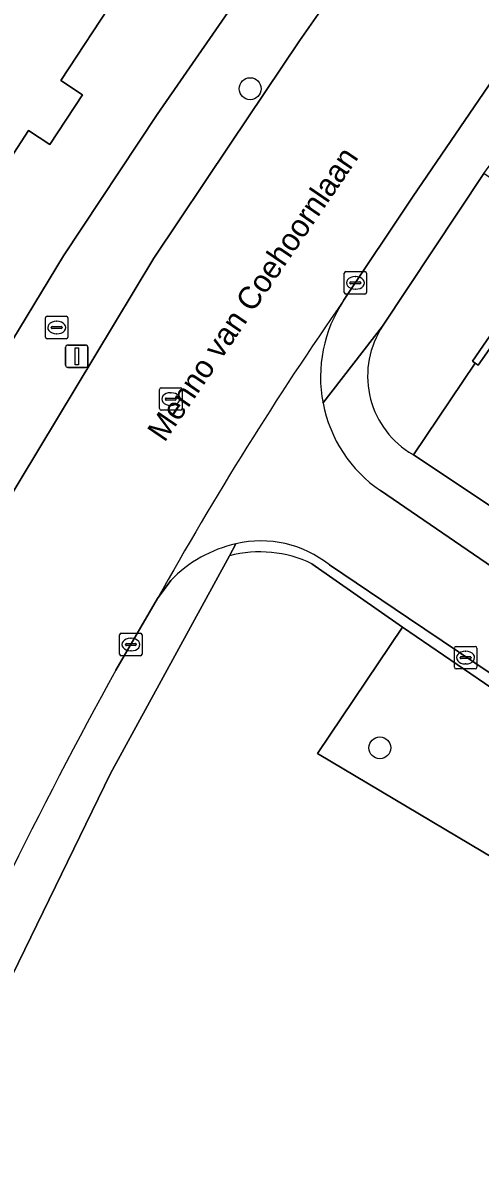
# Model space of a CAD drawing. Extents: x 160023 to 161302, y 384750 to 385707.
# Drawn here: x 160214.8 to 160235.2, y 385424.3 to 385474.6 of the extents above; entities that cross this region are included whole.
import ezdxf

# ---------------------------------------------------------------- set-up
doc = ezdxf.new("R2010")
doc.units = 0
for name, color, linetype in [('IMGEO_Boom', 7, 'Continuous'), ('IMGEO_Brandkraan', 7, 'Continuous'), ('IMGEO_Erf', 7, 'Continuous'), ('IMGEO_Groenvoorziening', 7, 'Continuous'), ('IMGEO_Kolk', 7, 'Continuous'), ('IMGEO_Lichtmast', 7, 'Continuous'), ('IMGEO_Openbare_ruimte_label', 7, 'Continuous'), ('IMGEO_Pand', 7, 'Continuous'), ('IMGEO_Rijbaan_lokaal_gesloten', 7, 'Continuous'), ('IMGEO_Rijbaan_lokaal_open', 7, 'Continuous'), ('IMGEO_Rioolput', 7, 'Continuous'), ('IMGEO_Voetpad_open', 7, 'Continuous')]:
    doc.layers.add(name, color=color, linetype=linetype)

msp = doc.modelspace()

# ---------------------------------------------------------------- linework, layer by layer
at = {"layer": 'IMGEO_Boom'}
for centre in [(160224.952, 385471.697), (160230.724, 385442.38)]:
    msp.add_circle(centre, 0.489, dxfattribs=at)
at = {"layer": 'IMGEO_Brandkraan'}
for p, q in [((160215.841, 385460.648), (160215.841, 385461.5)), ((160215.916, 385461.574), (160216.768, 385461.574)), ((160216.143, 385461.117), (160216.541, 385461.117)), ((160216.329, 385461.354), (160216.354, 385461.354)), ((160216.842, 385461.5), (160216.842, 385460.648)), ((160216.1, 385461.068), (160216.1, 385461.08)), ((160216.538, 385461.031), (160216.14, 385461.031)), ((160216.352, 385460.794), (160216.327, 385460.794)), ((160216.584, 385461.08), (160216.584, 385461.068)), ((160216.768, 385460.574), (160215.916, 385460.574))]:
    msp.add_line(p, q, dxfattribs=at)
for points in [[(160215.841, 385460.648), (160215.841, 385461.5)], [(160215.916, 385461.574), (160216.768, 385461.574)], [(160216.842, 385461.5), (160216.842, 385460.648)], [(160216.768, 385460.574), (160215.916, 385460.574)]]:
    msp.add_lwpolyline(points, dxfattribs=at)
for centre, radius, start, end in [((160215.918, 385461.498), 0.0765, 91.552, 178.448), ((160215.918, 385461.498), 0.0765, 91.552, 178.448), ((160216.14, 385461.077), 0.0403, 85.8775, 175.7526), ((160216.545, 385461.079), 0.0386, 1.7309, 96.639), ((160216.766, 385461.498), 0.0765, 1.552, 88.448), ((160216.766, 385461.498), 0.0765, 1.552, 88.448), ((160215.918, 385460.65), 0.0765, 181.552, 268.448), ((160215.918, 385460.65), 0.0765, 181.552, 268.448), ((160216.137, 385461.067), 0.0366, 178.938, 274.7102), ((160216.541, 385461.074), 0.043, 264.8664, 352.4533), ((160216.766, 385460.65), 0.0765, 271.552, 358.448), ((160216.766, 385460.65), 0.0765, 271.552, 358.448)]:
    msp.add_arc(centre, radius, start, end, dxfattribs=at)
for centre, major_axis, ratio, start_param, end_param in [((160216.328, 385461.074), (-0.387, 0.002), 0.722429, 4.712389, 7.853982), ((160216.353, 385461.074), (-0.39, 0.002), 0.717154, 1.570796, 4.712389)]:
    msp.add_ellipse(centre, major_axis=major_axis, ratio=ratio, start_param=start_param, end_param=end_param, dxfattribs=at)
at = {"layer": 'IMGEO_Erf'}
msp.add_lwpolyline([(160217.716, 385490.66), (160221.229, 385488.37), (160225.417, 385485.639), (160222.862, 385481.721), (160223.802, 385481.107), (160222.422, 385478.99), (160221.46, 385479.617), (160219.002, 385475.848), (160216.53, 385472.058), (160217.489, 385471.432), (160216.041, 385469.211), (160215.087, 385469.833), (160212.629, 385466.064), (160210.185, 385462.317), (160211.131, 385461.7), (160209.706, 385459.515), (160208.766, 385460.128), (160206.202, 385456.196), (160198.512, 385461.212), (160201.244, 385465.401), (160204.96, 385471.099), (160211.338, 385480.879)], close=True, dxfattribs=at)
msp.add_lwpolyline([(160210.759, 385454.57), (160216.645, 385464.267), (160220.806, 385470.55), (160229.051, 385482.447)], dxfattribs=at)
at = {"layer": 'IMGEO_Groenvoorziening'}
for points in [[(160232.02, 385455.535), (160232.23, 385455.416), (160234.967, 385459.491), (160234.845, 385459.575), (160238.911, 385465.478), (160235.356, 385467.921), (160230.848, 385461.137)], [(160224.032, 385450.925), (160218.738, 385441.239), (160212.991, 385429.483), (160210.991, 385424.828), (160209.287, 385420.485), (160210.198, 385420.12), (160209.954, 385419.471), (160214.228, 385416.022), (160226.49, 385405.305), (160228.145, 385407.705), (160237.49, 385421.354), (160238.673, 385423.07), (160246.089, 385433.867)], [(160246.262, 385437.825), (160242.077, 385440.686), (160238.671, 385435.754), (160227.946, 385442.136), (160231.739, 385447.754), (160227.7, 385450.572)]]:
    msp.add_lwpolyline(points, dxfattribs=at)
msp.add_lwpolyline([(160231.739, 385447.754), (160227.946, 385442.136), (160238.671, 385435.754), (160242.077, 385440.686)], close=True, dxfattribs=at)
for centre, radius, start, end in [((160234.205, 385458.916), 4.025, 146.5069, 237.126), ((160225.379, 385445.689), 5.407, 64.5788, 104.4271)]:
    msp.add_arc(centre, radius, start, end, dxfattribs=at)
at = {"layer": 'IMGEO_Kolk'}
for p, q in [((160229.137, 385462.635), (160229.137, 385463.487)), ((160229.212, 385463.561), (160230.064, 385463.561)), ((160229.625, 385463.341), (160229.65, 385463.341)), ((160230.138, 385463.487), (160230.138, 385462.635)), ((160229.396, 385463.055), (160229.396, 385463.067)), ((160229.834, 385463.018), (160229.436, 385463.018)), ((160229.439, 385463.104), (160229.837, 385463.104)), ((160229.648, 385462.781), (160229.623, 385462.781)), ((160229.88, 385463.067), (160229.88, 385463.055)), ((160230.064, 385462.561), (160229.212, 385462.561)), ((160219.142, 385446.549), (160219.142, 385447.401)), ((160219.217, 385447.475), (160220.069, 385447.475)), ((160219.444, 385447.018), (160219.842, 385447.018)), ((160219.63, 385447.255), (160219.655, 385447.255)), ((160220.143, 385447.401), (160220.143, 385446.549)), ((160219.401, 385446.969), (160219.401, 385446.981)), ((160219.839, 385446.932), (160219.441, 385446.932)), ((160219.653, 385446.695), (160219.628, 385446.695)), ((160219.885, 385446.981), (160219.885, 385446.969)), ((160234.042, 385445.968), (160234.042, 385446.82)), ((160234.117, 385446.894), (160234.969, 385446.894)), ((160234.53, 385446.674), (160234.555, 385446.674)), ((160235.043, 385446.82), (160235.043, 385445.968)), ((160220.069, 385446.475), (160219.217, 385446.475)), ((160234.301, 385446.388), (160234.301, 385446.4)), ((160234.739, 385446.351), (160234.341, 385446.351)), ((160234.344, 385446.437), (160234.742, 385446.437)), ((160234.553, 385446.114), (160234.528, 385446.114)), ((160234.785, 385446.4), (160234.785, 385446.388)), ((160234.969, 385445.894), (160234.117, 385445.894))]:
    msp.add_line(p, q, dxfattribs=at)
for points in [[(160229.137, 385462.635), (160229.137, 385463.487)], [(160229.212, 385463.561), (160230.064, 385463.561)], [(160230.138, 385463.487), (160230.138, 385462.635)], [(160230.064, 385462.561), (160229.212, 385462.561)], [(160219.142, 385446.549), (160219.142, 385447.401)], [(160219.217, 385447.475), (160220.069, 385447.475)], [(160220.143, 385447.401), (160220.143, 385446.549)], [(160234.042, 385445.968), (160234.042, 385446.82)], [(160234.117, 385446.894), (160234.969, 385446.894)], [(160235.043, 385446.82), (160235.043, 385445.968)], [(160220.069, 385446.475), (160219.217, 385446.475)], [(160234.969, 385445.894), (160234.117, 385445.894)]]:
    msp.add_lwpolyline(points, dxfattribs=at)
for centre, radius, start, end in [((160229.214, 385463.485), 0.0765, 91.552, 178.448), ((160229.214, 385463.485), 0.0765, 91.552, 178.448), ((160230.062, 385463.485), 0.0765, 1.552, 88.448), ((160230.062, 385463.485), 0.0765, 1.552, 88.448), ((160229.214, 385462.637), 0.0765, 181.552, 268.448), ((160229.214, 385462.637), 0.0765, 181.552, 268.448), ((160229.436, 385463.064), 0.0403, 85.8775, 175.7526), ((160229.433, 385463.054), 0.0366, 178.938, 274.7102), ((160229.837, 385463.061), 0.043, 264.8664, 352.4533), ((160229.841, 385463.066), 0.0386, 1.7309, 96.639), ((160230.062, 385462.637), 0.0765, 271.552, 358.448), ((160230.062, 385462.637), 0.0765, 271.552, 358.448), ((160219.219, 385447.399), 0.0765, 91.552, 178.448), ((160219.219, 385447.399), 0.0765, 91.552, 178.448), ((160219.441, 385446.978), 0.0403, 85.8775, 175.7526), ((160219.846, 385446.98), 0.0386, 1.7309, 96.639), ((160220.067, 385447.399), 0.0765, 1.552, 88.448), ((160220.067, 385447.399), 0.0765, 1.552, 88.448), ((160219.219, 385446.551), 0.0765, 181.552, 268.448), ((160219.219, 385446.551), 0.0765, 181.552, 268.448), ((160219.438, 385446.968), 0.0366, 178.938, 274.7102), ((160219.842, 385446.975), 0.043, 264.8664, 352.4533), ((160220.067, 385446.551), 0.0765, 271.552, 358.448), ((160220.067, 385446.551), 0.0765, 271.552, 358.448), ((160234.119, 385446.818), 0.0765, 91.552, 178.448), ((160234.119, 385446.818), 0.0765, 91.552, 178.448), ((160234.967, 385446.818), 0.0765, 1.552, 88.448), ((160234.967, 385446.818), 0.0765, 1.552, 88.448), ((160234.341, 385446.397), 0.0403, 85.8775, 175.7526), ((160234.338, 385446.387), 0.0366, 178.938, 274.7102), ((160234.742, 385446.394), 0.043, 264.8664, 352.4533), ((160234.746, 385446.399), 0.0386, 1.7309, 96.639), ((160234.119, 385445.97), 0.0765, 181.552, 268.448), ((160234.119, 385445.97), 0.0765, 181.552, 268.448), ((160234.967, 385445.97), 0.0765, 271.552, 358.448), ((160234.967, 385445.97), 0.0765, 271.552, 358.448)]:
    msp.add_arc(centre, radius, start, end, dxfattribs=at)
for centre, major_axis, ratio, start_param, end_param in [((160229.624, 385463.061), (-0.387, 0.002), 0.722429, 4.712389, 7.853982), ((160229.649, 385463.061), (-0.39, 0.002), 0.717154, 1.570796, 4.712389), ((160219.629, 385446.975), (-0.387, 0.002), 0.722429, 4.712389, 7.853982), ((160219.654, 385446.975), (-0.39, 0.002), 0.717154, 1.570796, 4.712389), ((160234.529, 385446.394), (-0.387, 0.002), 0.722429, 4.712389, 7.853982), ((160234.554, 385446.394), (-0.39, 0.002), 0.717154, 1.570796, 4.712389)]:
    msp.add_ellipse(centre, major_axis=major_axis, ratio=ratio, start_param=start_param, end_param=end_param, dxfattribs=at)
at = {"layer": 'IMGEO_Lichtmast'}
for p, q in [((160216.74, 385459.398), (160216.74, 385460.198)), ((160216.74, 385460.198), (160216.74, 385459.398)), ((160216.84, 385460.298), (160217.63, 385460.298)), ((160217.63, 385460.298), (160216.84, 385460.298)), ((160217.73, 385460.198), (160217.73, 385459.398)), ((160217.73, 385459.398), (160217.73, 385460.198)), ((160217.63, 385459.298), (160216.84, 385459.298)), ((160216.84, 385459.298), (160217.63, 385459.298))]:
    msp.add_line(p, q, dxfattribs=at)
msp.add_lwpolyline([(160217.16, 385460.173), (160217.31, 385460.173), (160217.31, 385459.423), (160217.16, 385459.423), (160217.16, 385460.173)], dxfattribs=at)
for centre, start, end in [((160216.84, 385460.198), 90, 180), ((160216.84, 385460.198), 90, 180), ((160217.63, 385460.198), 0, 90), ((160217.63, 385460.198), 360, 90), ((160216.84, 385459.398), 180, 270), ((160216.84, 385459.398), 180, 270), ((160217.63, 385459.398), 270, 0), ((160217.63, 385459.398), 270, 0)]:
    msp.add_arc(centre, 0.1, start, end, dxfattribs=at)
at = {"layer": 'IMGEO_Pand'}
for points in [[(160215.087, 385469.833), (160216.041, 385469.211), (160217.489, 385471.432), (160216.53, 385472.058), (160219.002, 385475.848), (160211.338, 385480.879), (160204.96, 385471.099), (160212.629, 385466.064)], [(160250.179, 385449.081), (160256.046, 385457.603), (160241.018, 385467.955), (160241.441, 385468.569), (160241.169, 385468.756), (160239.576, 385466.444), (160238.911, 385465.478), (160234.845, 385459.575), (160234.967, 385459.491), (160235.101, 385459.398), (160235.69, 385460.252), (160236.091, 385460.835), (160242.414, 385456.479), (160244.706, 385454.9), (160247.183, 385453.194), (160251.012, 385450.556), (160250.6, 385449.958), (160250.055, 385449.167)]]:
    msp.add_lwpolyline(points, close=True, dxfattribs=at)
at = {"layer": 'IMGEO_Rijbaan_lokaal_gesloten'}
for points in [[(160229.113, 385462.275), (160232.212, 385466.918), (160235.977, 385472.44), (160239.425, 385477.191), (160242.277, 385480.991), (160244.901, 385484.43), (160247.794, 385488.099), (160250.916, 385491.949), (160253.44, 385495.078), (160255.619, 385497.612), (160249.437, 385502.831), (160248.366, 385501.543), (160247.036, 385500), (160240.762, 385492.238), (160237.154, 385487.587), (160233.05, 385482.043), (160229.85, 385477.702), (160227.148, 385473.834), (160224.069, 385469.234), (160220.662, 385464.164), (160218.042, 385459.796), (160213.889, 385452.911)], [(160218.975, 385445.832), (160220.83, 385449.016)]]:
    msp.add_lwpolyline(points, dxfattribs=at)
for centre, radius, start, end in [((160357.629, 385372.773), 156.611, 145.14571, 150.86761), ((160401.739, 385344.741), 208.859, 151.05207, 156.9001)]:
    msp.add_arc(centre, radius, start, end, dxfattribs=at)
at = {"layer": 'IMGEO_Rijbaan_lokaal_open'}
msp.add_lwpolyline([(160241.463, 385455.098), (160242.008, 385455.89), (160235.69, 385460.252), (160235.101, 385459.398), (160234.967, 385459.491), (160232.23, 385455.416), (160238.706, 385451.098), (160240.986, 385454.407)], close=True, dxfattribs=at)
for points in [[(160249.519, 385440.988), (160230.75, 385453.823)], [(160228.483, 385450.514), (160232.004, 385448.146), (160242.401, 385441.155), (160242.628, 385441.002), (160246.605, 385438.271), (160246.787, 385438.129)], [(160220.83, 385449.016), (160221.42, 385449.828)]]:
    msp.add_lwpolyline(points, dxfattribs=at)
for centre, radius, start, end in [((160357.629, 385372.773), 156.611, 145.14571, 150.86761), ((160234.209, 385458.876), 6.125, 146.2981, 190.9469), ((160234.203, 385458.875), 6.119, 190.9467, 235.6481), ((160225.436, 385446.716), 4.869, 51.2626, 103.2253), ((160225.581, 385445.811), 5.783, 102.5731, 136.0111)]:
    msp.add_arc(centre, radius, start, end, dxfattribs=at)
at = {"layer": 'IMGEO_Rioolput'}
for p, q in [((160220.919, 385457.467), (160220.919, 385458.319)), ((160220.994, 385458.393), (160221.846, 385458.393)), ((160221.407, 385458.173), (160221.432, 385458.173)), ((160221.92, 385458.319), (160221.92, 385457.467)), ((160221.178, 385457.887), (160221.178, 385457.899)), ((160221.616, 385457.85), (160221.218, 385457.85)), ((160221.221, 385457.936), (160221.619, 385457.936)), ((160221.43, 385457.613), (160221.405, 385457.613)), ((160221.662, 385457.899), (160221.662, 385457.887)), ((160221.846, 385457.393), (160220.994, 385457.393))]:
    msp.add_line(p, q, dxfattribs=at)
for points in [[(160220.919, 385457.467), (160220.919, 385458.319)], [(160220.994, 385458.393), (160221.846, 385458.393)], [(160221.92, 385458.319), (160221.92, 385457.467)], [(160221.846, 385457.393), (160220.994, 385457.393)]]:
    msp.add_lwpolyline(points, dxfattribs=at)
for centre, radius, start, end in [((160220.996, 385458.317), 0.0765, 91.552, 178.448), ((160220.996, 385458.317), 0.0765, 91.552, 178.448), ((160221.844, 385458.317), 0.0765, 1.552, 88.448), ((160221.844, 385458.317), 0.0765, 1.552, 88.448), ((160221.218, 385457.896), 0.0403, 85.8775, 175.7526), ((160221.215, 385457.886), 0.0366, 178.938, 274.7102), ((160221.619, 385457.893), 0.043, 264.8664, 352.4533), ((160221.623, 385457.898), 0.0386, 1.7309, 96.639), ((160220.996, 385457.469), 0.0765, 181.552, 268.448), ((160220.996, 385457.469), 0.0765, 181.552, 268.448), ((160221.844, 385457.469), 0.0765, 271.552, 358.448), ((160221.844, 385457.469), 0.0765, 271.552, 358.448)]:
    msp.add_arc(centre, radius, start, end, dxfattribs=at)
for centre, major_axis, ratio, start_param, end_param in [((160221.406, 385457.893), (-0.387, 0.002), 0.722429, 4.712389, 7.853982), ((160221.431, 385457.893), (-0.39, 0.002), 0.717154, 1.570796, 4.712389)]:
    msp.add_ellipse(centre, major_axis=major_axis, ratio=ratio, start_param=start_param, end_param=end_param, dxfattribs=at)
at = {"layer": 'IMGEO_Voetpad_open'}
for points in [[(160213.073, 385451.597), (160213.889, 385452.911), (160218.042, 385459.796), (160220.662, 385464.164), (160224.069, 385469.234), (160227.148, 385473.834), (160229.85, 385477.702), (160233.05, 385482.043), (160237.154, 385487.587), (160240.762, 385492.238), (160247.036, 385500), (160248.366, 385501.543), (160249.437, 385502.831), (160251.428, 385505.226), (160251.855, 385505.703), (160253.982, 385508.078), (160257.374, 385512.002), (160260.496, 385515.395), (160265.394, 385520.689), (160268.358, 385523.682), (160271.879, 385527.296), (160275.83, 385531.18), (160279.303, 385534.434)], [(160254.197, 385513.573), (160248.306, 385506.859), (160242.58, 385500), (160236.399, 385492.201), (160231.634, 385485.876), (160230.744, 385484.695), (160229.051, 385482.447), (160220.806, 385470.55), (160216.645, 385464.267), (160210.759, 385454.57), (160209.267, 385448.99)], [(160228.195, 385457.713), (160230.848, 385461.137), (160235.356, 385467.921), (160236.031, 385468.863), (160237.65, 385471.198), (160239.052, 385473.082), (160241.913, 385477.091), (160247.946, 385485.052), (160259.478, 385499.269), (160260.743, 385500.538), (160269.236, 385510.037)], [(160260.438, 385503.282), (160259.512, 385502.208), (160257.909, 385500.281), (160257.671, 385500), (160255.619, 385497.612), (160253.44, 385495.078), (160250.916, 385491.949), (160247.794, 385488.099), (160244.901, 385484.43), (160242.277, 385480.991), (160239.425, 385477.191), (160235.977, 385472.44), (160232.212, 385466.918), (160229.113, 385462.275)], [(160230.848, 385461.137), (160228.195, 385457.713)], [(160238.706, 385451.098), (160232.23, 385455.416), (160232.02, 385455.535)], [(160230.75, 385453.823), (160249.519, 385440.988)], [(160212.991, 385429.483), (160218.738, 385441.239), (160224.032, 385450.925), (160224.322, 385451.456)], [(160224.322, 385451.456), (160224.032, 385450.925)], [(160227.7, 385450.572), (160231.739, 385447.754), (160242.077, 385440.686), (160246.262, 385437.825)], [(160232.004, 385448.146), (160228.483, 385450.514)], [(160221.42, 385449.828), (160220.83, 385449.016), (160218.975, 385445.832)], [(160246.787, 385438.129), (160246.605, 385438.271), (160242.628, 385441.002), (160242.401, 385441.155), (160232.004, 385448.146)]]:
    msp.add_lwpolyline(points, dxfattribs=at)
for centre, radius, start, end in [((160234.209, 385458.876), 6.125, 146.2981, 190.9469), ((160234.205, 385458.916), 4.025, 146.5069, 237.126), ((160234.203, 385458.875), 6.119, 190.9467, 235.6481), ((160225.436, 385446.716), 4.869, 51.2626, 103.2253), ((160225.581, 385445.811), 5.783, 102.5731, 136.0111), ((160225.379, 385445.689), 5.407, 64.5788, 104.4271), ((160401.739, 385344.741), 208.859, 151.05207, 156.9001)]:
    msp.add_arc(centre, radius, start, end, dxfattribs=at)

# ---------------------------------------------------------------- texts
at = {"layer": 'IMGEO_Openbare_ruimte_label'}
msp.add_text('Menno van Coehoornlaan', height=1, rotation=55.7217, dxfattribs=at).set_placement((160221.14, 385455.935))

doc.saveas('drawing.dxf')
